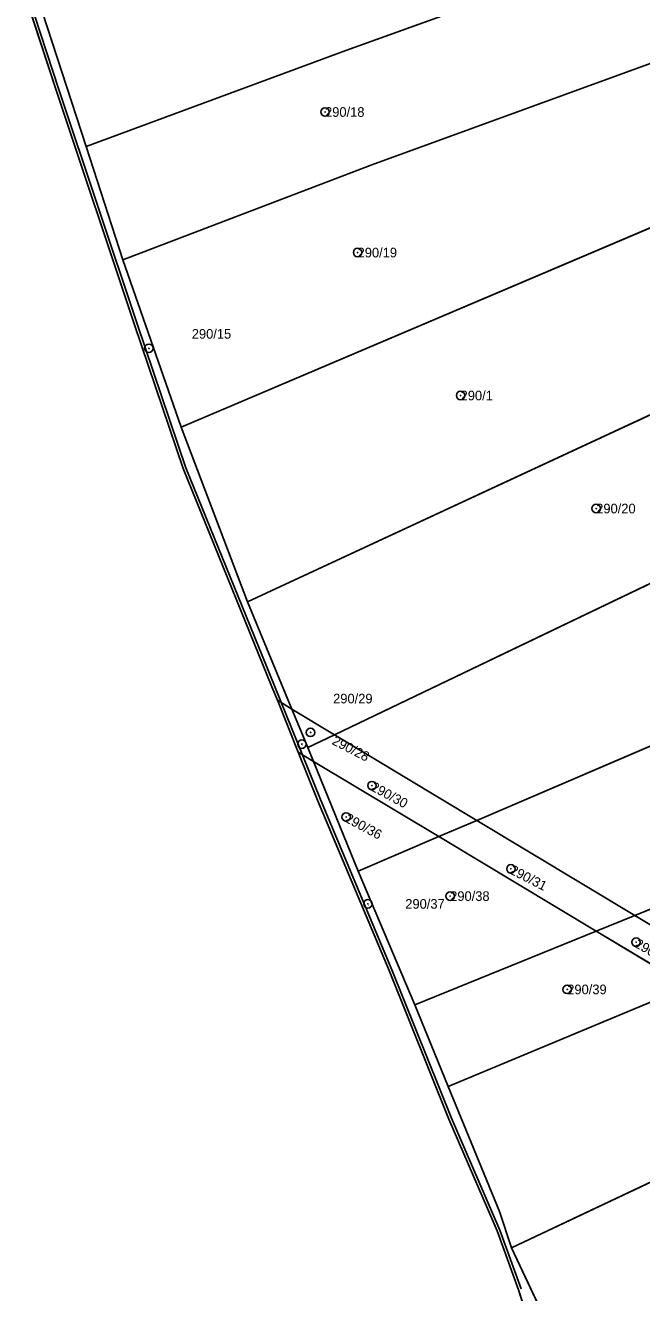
# Model space of a CAD drawing. Extents: x -652854 to -650068, y -1097661 to -1095417.
# Drawn here: x -652377.2 to -652268.5, y -1097537.5 to -1097313.9 of the extents above; entities that cross this region are included whole.
import ezdxf

# ---------------------------------------------------------------- set-up
doc = ezdxf.new("R2010")
doc.units = 0
for name, color, linetype in [('Definiční body parcel', 7, 'Continuous'), ('Hranice obcí', 7, 'Continuous'), ('Hranice parcel', 7, 'Continuous'), ('Obvody jako plochy', 7, 'Continuous'), ('Ostatní hranice', 7, 'Continuous'), ('Parcelní čísla', 7, 'Continuous'), ('Prvky pro prodl_ par_ č_', 7, 'Continuous')]:
    doc.layers.add(name, color=color, linetype=linetype)

msp = doc.modelspace()

# ---------------------------------------------------------------- linework, layer by layer
at = {"layer": 'Definiční body parcel'}
for centre, radius in [((-652324.31, -1097329.17), 0.75), ((-652324.31, -1097329.17), 0.0327), ((-652318.57, -1097353.97), 0.75), ((-652318.57, -1097353.97), 0.0327), ((-652355.39, -1097370.86), 0.75), ((-652355.39, -1097370.86), 0.0327), ((-652300.4, -1097379.19), 0.75), ((-652300.4, -1097379.19), 0.0327), ((-652276.48, -1097399.13), 0.75), ((-652276.48, -1097399.13), 0.0327), ((-652326.87, -1097438.62), 0.75), ((-652326.87, -1097438.62), 0.0327), ((-652328.39, -1097440.69), 0.75), ((-652328.39, -1097440.69), 0.0327), ((-652316.03, -1097448.01), 0.75), ((-652316.03, -1097448.01), 0.0327), ((-652320.59, -1097453.55), 0.75), ((-652320.59, -1097453.55), 0.0327), ((-652291.52, -1097462.69), 0.75), ((-652291.52, -1097462.69), 0.0327), ((-652302.24, -1097467.51), 0.75), ((-652316.75, -1097468.87), 0.75), ((-652316.75, -1097468.87), 0.0327), ((-652302.24, -1097467.51), 0.0327), ((-652269.45, -1097475.64), 0.75), ((-652269.45, -1097475.64), 0.0327), ((-652281.59, -1097483.97), 0.75), ((-652281.59, -1097483.97), 0.0327)]:
    msp.add_circle(centre, radius, dxfattribs=at)
at = {"layer": 'Hranice obcí'}
for p, q in [((-652377.18, -1097308.67), (-652371.77, -1097325.34)), ((-652371.77, -1097325.34), (-652357.93, -1097366.73)), ((-652357.93, -1097366.73), (-652349.34, -1097392.07)), ((-652349.34, -1097392.07), (-652333.68, -1097430.6)), ((-652333.68, -1097430.6), (-652332.73, -1097432.95)), ((-652332.73, -1097432.95), (-652329.03, -1097442.14)), ((-652329.03, -1097442.14), (-652325.62, -1097450.58)), ((-652325.62, -1097450.58), (-652313.01, -1097480.64)), ((-652313.01, -1097480.64), (-652302.46, -1097506.84)), ((-652302.46, -1097506.84), (-652293.93, -1097526.58)), ((-652293.93, -1097526.58), (-652290.21, -1097536.96)), ((-652290.21, -1097536.96), (-652286.85, -1097547.32))]:
    msp.add_line(p, q, dxfattribs=at)
at = {"layer": 'Hranice parcel'}
for p, q in [((-652320.66, -1097318.3), (-652276.27, -1097302.34)), ((-652375.05, -1097308.85), (-652366.43, -1097335.27)), ((-652366.43, -1097335.27), (-652320.66, -1097318.3)), ((-652316.06, -1097338.5), (-652264.85, -1097319.85)), ((-652366.43, -1097335.27), (-652359.98, -1097355.25)), ((-652359.98, -1097355.25), (-652316.06, -1097338.5)), ((-652349.71, -1097384.75), (-652254.04, -1097344.13)), ((-652359.98, -1097355.25), (-652349.71, -1097384.75)), ((-652337.98, -1097415.57), (-652242.7, -1097371.31)), ((-652349.71, -1097384.75), (-652337.98, -1097415.57)), ((-652322.62, -1097439.04), (-652232.13, -1097395.63)), ((-652337.98, -1097415.57), (-652330.16, -1097434.5)), ((-652297.53, -1097454.14), (-652221.07, -1097421.33)), ((-652330.16, -1097434.5), (-652332.73, -1097432.95)), ((-652330.16, -1097434.5), (-652327.35, -1097441.31)), ((-652322.62, -1097439.04), (-652330.16, -1097434.5)), ((-652327.35, -1097441.31), (-652322.62, -1097439.04)), ((-652297.53, -1097454.14), (-652322.62, -1097439.04)), ((-652329.03, -1097442.14), (-652326.36, -1097443.74)), ((-652327.35, -1097441.31), (-652326.36, -1097443.74)), ((-652326.36, -1097443.74), (-652304.24, -1097457.02)), ((-652326.36, -1097443.74), (-652318.45, -1097463.12)), ((-652269.65, -1097470.92), (-652210.1, -1097446.71)), ((-652304.24, -1097457.02), (-652297.53, -1097454.14)), ((-652269.65, -1097470.92), (-652297.53, -1097454.14)), ((-652318.45, -1097463.12), (-652304.24, -1097457.02)), ((-652304.24, -1097457.02), (-652276.48, -1097473.69)), ((-652318.45, -1097463.12), (-652308.48, -1097486.7)), ((-652276.48, -1097473.69), (-652269.65, -1097470.92)), ((-652253.52, -1097480.63), (-652269.65, -1097470.92)), ((-652308.48, -1097486.7), (-652276.48, -1097473.69)), ((-652276.48, -1097473.69), (-652260.25, -1097483.44)), ((-652302.62, -1097501.1), (-652260.25, -1097483.44)), ((-652308.48, -1097486.7), (-652302.62, -1097501.1)), ((-652302.62, -1097501.1), (-652293.53, -1097523.16)), ((-652291.42, -1097529.59), (-652231, -1097501.01)), ((-652293.53, -1097523.16), (-652291.42, -1097529.59)), ((-652291.42, -1097529.59), (-652283.48, -1097546.39))]:
    msp.add_line(p, q, dxfattribs=at)
at = {"layer": 'Obvody jako plochy'}
for points in [[(-652276.27, -1097302.34), (-652295.85, -1097292.92), (-652375.05, -1097308.85), (-652366.43, -1097335.27), (-652320.66, -1097318.3)], [(-652262.64, -1097317.99), (-652260.98, -1097316.68), (-652276.27, -1097302.34), (-652320.66, -1097318.3), (-652366.43, -1097335.27), (-652359.98, -1097355.25), (-652316.06, -1097338.5), (-652264.85, -1097319.85)], [(-652254.04, -1097344.13), (-652264.85, -1097319.85), (-652316.06, -1097338.5), (-652359.98, -1097355.25), (-652349.71, -1097384.75)], [(-652242.7, -1097371.31), (-652254.04, -1097344.13), (-652349.71, -1097384.75), (-652337.98, -1097415.57)], [(-652232.13, -1097395.63), (-652242.7, -1097371.31), (-652337.98, -1097415.57), (-652330.16, -1097434.5), (-652322.62, -1097439.04)], [(-652221.07, -1097421.33), (-652232.13, -1097395.63), (-652322.62, -1097439.04), (-652297.53, -1097454.14)], [(-652210.1, -1097446.71), (-652221.07, -1097421.33), (-652297.53, -1097454.14), (-652269.65, -1097470.92)], [(-652330.16, -1097434.5), (-652332.73, -1097432.95), (-652329.03, -1097442.14), (-652326.36, -1097443.74), (-652327.35, -1097441.31)], [(-652322.62, -1097439.04), (-652330.16, -1097434.5), (-652327.35, -1097441.31)], [(-652297.53, -1097454.14), (-652322.62, -1097439.04), (-652327.35, -1097441.31), (-652326.36, -1097443.74), (-652304.24, -1097457.02)], [(-652283.48, -1097546.39), (-652291.42, -1097529.59), (-652293.53, -1097523.16), (-652302.62, -1097501.1), (-652308.48, -1097486.7), (-652318.45, -1097463.12), (-652326.36, -1097443.74), (-652329.03, -1097442.14), (-652325.62, -1097450.58), (-652313.01, -1097480.64), (-652302.46, -1097506.84), (-652293.93, -1097526.58), (-652290.21, -1097536.96), (-652286.85, -1097547.32)], [(-652326.36, -1097443.74), (-652318.45, -1097463.12), (-652304.24, -1097457.02)], [(-652204.29, -1097460.1), (-652210.1, -1097446.71), (-652269.65, -1097470.92), (-652253.52, -1097480.63)], [(-652269.65, -1097470.92), (-652297.53, -1097454.14), (-652304.24, -1097457.02), (-652276.48, -1097473.69)], [(-652304.24, -1097457.02), (-652318.45, -1097463.12), (-652308.48, -1097486.7), (-652276.48, -1097473.69)], [(-652253.52, -1097480.63), (-652269.65, -1097470.92), (-652276.48, -1097473.69), (-652260.25, -1097483.44)], [(-652276.48, -1097473.69), (-652308.48, -1097486.7), (-652302.62, -1097501.1), (-652260.25, -1097483.44)], [(-652260.25, -1097483.44), (-652302.62, -1097501.1), (-652293.53, -1097523.16), (-652291.42, -1097529.59), (-652231, -1097501.01)], [(-652231, -1097501.01), (-652291.42, -1097529.59), (-652283.48, -1097546.39), (-652279.94, -1097551.79), (-652204.5, -1097516.92)]]:
    msp.add_lwpolyline(points, close=True, dxfattribs=at)
msp.add_lwpolyline([(-652377.18, -1097308.67), (-652371.77, -1097325.34), (-652357.93, -1097366.73), (-652349.34, -1097392.07), (-652333.68, -1097430.6), (-652332.73, -1097432.95), (-652330.16, -1097434.5), (-652337.98, -1097415.57), (-652349.71, -1097384.75), (-652359.98, -1097355.25), (-652366.43, -1097335.27), (-652375.05, -1097308.85)], dxfattribs=at)
at = {"layer": 'Ostatní hranice'}
for p, q in [((-652376.7, -1097308.52), (-652371.28, -1097325.19)), ((-652371.28, -1097325.19), (-652357.47, -1097366.52)), ((-652357.47, -1097366.52), (-652348.85, -1097391.93)), ((-652348.85, -1097391.93), (-652333.22, -1097430.41)), ((-652333.22, -1097430.41), (-652325.13, -1097450.44)), ((-652325.13, -1097450.44), (-652312.52, -1097480.51)), ((-652312.52, -1097480.51), (-652301.98, -1097506.68)), ((-652301.98, -1097506.68), (-652293.46, -1097526.42)), ((-652293.46, -1097526.42), (-652289.72, -1097536.82))]:
    msp.add_line(p, q, dxfattribs=at)

# ---------------------------------------------------------------- texts
at = {"layer": 'Parcelní čísla'}
for s, p in [('290/18', (-652324.31, -1097330.02)), ('290/19', (-652318.57, -1097354.82)), ('290/1', (-652300.4, -1097380.04)), ('290/20', (-652276.48, -1097399.98)), ('290/38', (-652302.24, -1097468.36)), ('290/39', (-652281.59, -1097484.82))]:
    msp.add_text(s, height=1.7, dxfattribs=at).set_placement(p)
for s, height, rotation, p in [('290/15', 0.1, 288.432, (-652355.437, -1097370.876)), ('290/29', 0.1, 303.462, (-652326.912, -1097438.648)), ('290/28', 0.1, 288.432, (-652328.437, -1097440.706)), ('290/30', 1.7, 331.668, (-652316.433, -1097448.758)), ('290/36', 1.7, 331.776, (-652320.992, -1097454.299)), ('290/31', 1.7, 332.73, (-652291.909, -1097463.446)), ('290/37', 0.1, 288.432, (-652316.797, -1097468.886)), ('290/32', 1.7, 330.021, (-652269.875, -1097476.376))]:
    msp.add_text(s, height=height, rotation=rotation, dxfattribs=at).set_placement(p)
at = {"layer": 'Prvky pro prodl_ par_ č_'}
for s, p in [('290/15', (-652347.82, -1097369.16)), ('290/29', (-652322.89, -1097433.51)), ('290/37', (-652310.16, -1097469.73))]:
    msp.add_text(s, height=1.7, dxfattribs=at).set_placement(p)
msp.add_text('290/28', height=1.7, rotation=332.73, dxfattribs=at).set_placement((-652323.231, -1097440.639))

doc.saveas('drawing.dxf')
